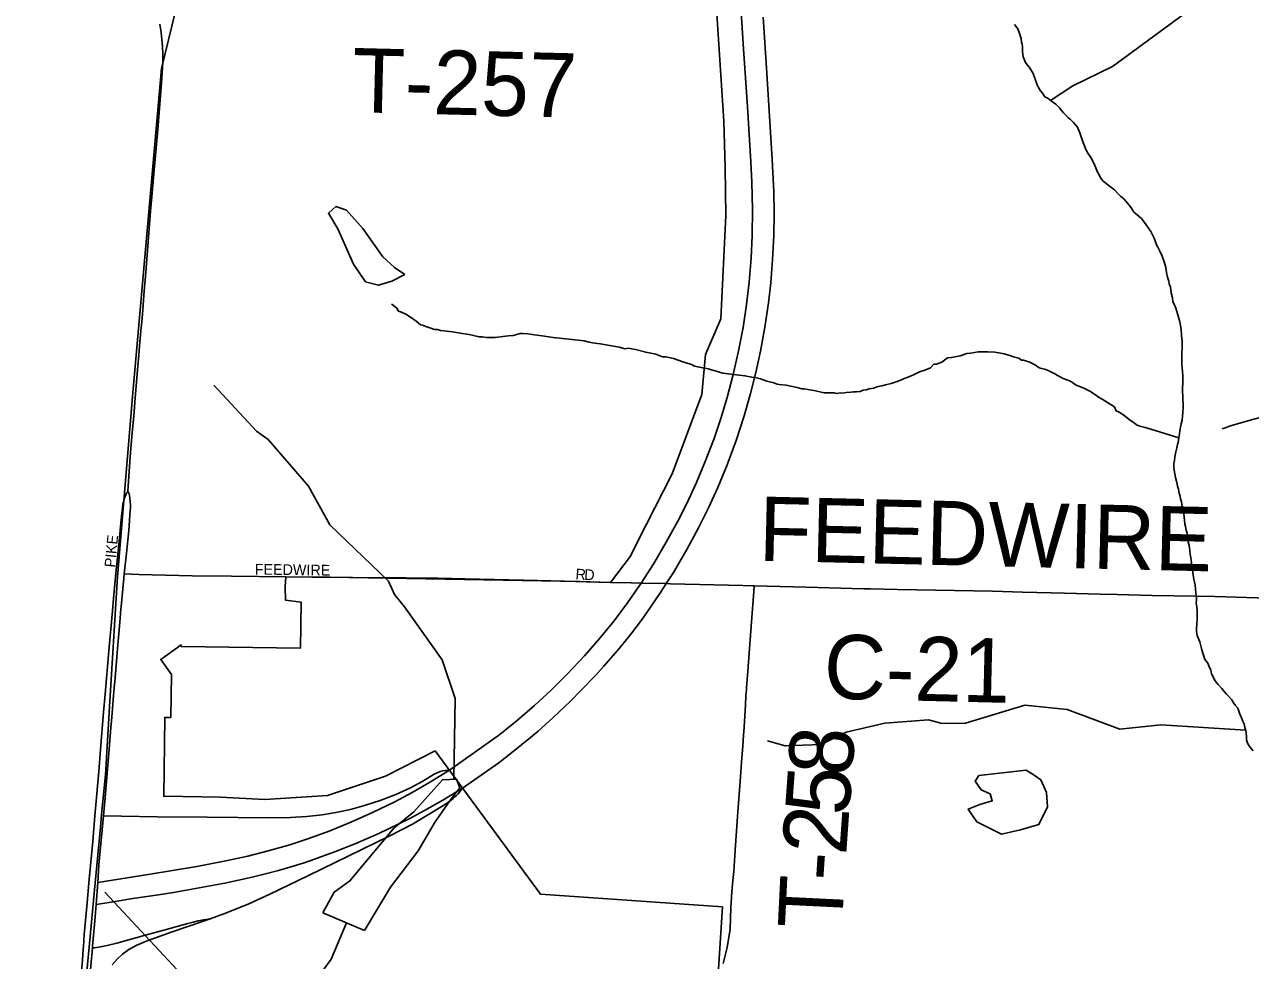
# Model space of a CAD drawing. Extents: x 1410790 to 1770854, y 448063 to 770588.
# Drawn here: x 1515012 to 1520737, y 606914 to 611284 of the extents above; entities that cross this region are included whole.
import ezdxf

# ---------------------------------------------------------------- set-up
doc = ezdxf.new("R2010")
doc.units = 0
for name, color, linetype in [('GM_X_Adjacent_County', 7, 'Continuous'), ('GM_X_City_Street', 7, 'Continuous'), ('GM_X_City_Street_Text', 7, 'Continuous'), ('GM_X_Corporation', 7, 'Continuous'), ('GM_X_County', 7, 'Continuous'), ('GM_X_County_Road', 7, 'Continuous'), ('GM_X_County_Road_Text', 7, 'Continuous'), ('GM_X_Interchange_Ramps', 7, 'Continuous'), ('GM_X_Interstate_Route', 7, 'Continuous'), ('GM_X_Minor_Lake', 7, 'Continuous'), ('GM_X_Minor_River', 7, 'Continuous'), ('GM_X_Township', 7, 'Continuous'), ('GM_X_Township_Road', 7, 'Continuous'), ('GM_X_Township_Road_Text', 7, 'Continuous'), ('GM_X_Township_Subdivision', 7, 'Continuous')]:
    doc.layers.add(name, color=color, linetype=linetype)

msp = doc.modelspace()

# ---------------------------------------------------------------- linework, layer by layer
at = {"layer": 'GM_X_Adjacent_County'}
msp.add_lwpolyline([(1516461.1, 620230.1), (1516373.4, 619132.2), (1516259.6, 617762.4), (1516179.6, 616799.3), (1516178.5, 616785.8), (1516097.7, 615813.6), (1515954.1, 614086), (1515919.3, 613667.1), (1515731.8, 611411.8), (1515651.7, 611077.8), (1515518.3, 609565), (1515445.2, 608706.8), (1515408.7, 608098.4), (1515389.4, 607781.4), (1515371.9, 607595.9), (1515366.2, 607536), (1515338.7, 607244), (1515313.5, 606977), (1515267.7, 606491.6), (1515138.6, 605013.3), (1515011.7, 603538)], dxfattribs=at)
at = {"layer": 'GM_X_City_Street'}
for points in [[(1515494.1, 609105.5), (1515505.6, 609265.7), (1515512.8, 609361.1), (1515517.1, 609410.1), (1515522.2, 609455.7), (1515525.8, 609498.2), (1515527.5, 609521.1), (1515539.7, 609671.5), (1515546, 609740.2), (1515549.3, 609782.6), (1515555.4, 609854.3), (1515557, 609870.5), (1515558, 609880.2), (1515562, 609932.3), (1515570.7, 610039.1), (1515578.7, 610128.2), (1515600.8, 610412.3), (1515608.4, 610497.2), (1515611.6, 610533.2), (1515614.6, 610569.1), (1515617.8, 610604.9), (1515621, 610637.6), (1515632.8, 610774.8), (1515651.9, 611010.3), (1515657.8, 611108.6), (1515658.3, 611144.7), (1515656.6, 611180.7), (1515650.1, 611246), (1515644, 611284.9)], [(1515437.7, 608722), (1515451.8, 608855), (1515462.6, 608973.7), (1515468.7, 609027.7), (1515471.6, 609044.7), (1515475, 609060.3), (1515477.2, 609068.9), (1515480, 609077.6), (1515484.2, 609087.1), (1515488.6, 609096), (1515490.3, 609099.3), (1515491.9, 609102.1), (1515494.1, 609105.5)], [(1515477.3, 608719.9), (1515487.5, 608816.6), (1515498.2, 608921.1), (1515505.8, 609016.2), (1515506, 609024.5), (1515505.9, 609038.2), (1515504.9, 609059.4), (1515503.9, 609071.2), (1515501.7, 609086.2), (1515499.9, 609093.5), (1515498.7, 609096.7), (1515497.6, 609099.4), (1515494.1, 609105.5)], [(1515381.1, 608073.4), (1515388, 608156.9), (1515406.1, 608359.5), (1515421.8, 608545.9), (1515426.7, 608604.8), (1515437.7, 608722)], [(1515462.1, 608557), (1515463, 608567.2), (1515475.1, 608698.6), (1515477.3, 608719.9)], [(1515477.3, 608719.9), (1515545, 608716.5), (1515669.7, 608713.1), (1515794.2, 608710.8), (1515977.7, 608707.8), (1516232.3, 608705.6), (1516353.1, 608704.1), (1516543.7, 608702.8), (1516791.9, 608700.5)], [(1516791.9, 608700.5), (1516917.7, 608699.4), (1516942.7, 608698.8), (1517067.6, 608696.3), (1517343.4, 608689.5), (1517533.8, 608685.3), (1517635.6, 608682.2), (1517747.3, 608679.6)], [(1515432.7, 608215.2), (1515447.5, 608387.4), (1515458.2, 608511.6), (1515462.1, 608557)], [(1515380.2, 607589.4), (1515387.8, 607674.8), (1515406.3, 607900.4), (1515414.9, 608001.7), (1515417.4, 608031.1), (1515420.3, 608070.4), (1515427, 608152), (1515431.8, 608204.3), (1515432.7, 608215.2)], [(1515184.1, 605686.9), (1515184.1, 605686.9), (1515195.3, 605842.7), (1515206.9, 605979.8), (1515218.2, 606110.3), (1515242.5, 606383.5), (1515261.9, 606671.6), (1515270.5, 606781.4), (1515282.3, 606915.9), (1515285.9, 606969.3), (1515286.6, 606979.9), (1515290.9, 607035), (1515302.6, 607166.4), (1515314.3, 607293.6), (1515330.4, 607470.2), (1515340.6, 607590.3), (1515343.4, 607623.9), (1515358.1, 607797.2), (1515366.5, 607898.6), (1515381.1, 608073.4)], [(1515328.7, 606972.8), (1515329.5, 606981.5), (1515339.5, 607099.2), (1515342.8, 607138.5), (1515345.7, 607176.4), (1515353.4, 607278.7), (1515359.5, 607361), (1515371.4, 607491.8), (1515380.2, 607589.4)], [(1515284.2, 606438.2), (1515286.5, 606468.1), (1515305.8, 606700.2), (1515321.3, 606890), (1515328.7, 606972.8)]]:
    msp.add_lwpolyline(points, dxfattribs=at)
at = {"layer": 'GM_X_Corporation'}
msp.add_lwpolyline([(1518245, 611334.1), (1518277.3, 610833), (1518283.5, 610615.5), (1518287.4, 610392.5), (1518263.4, 609909.4), (1518192.4, 609743.2), (1518174, 609555.9), (1518036, 609185.9), (1517874.8, 608869), (1517840.7, 608801.8), (1517747.3, 608679.6), (1517605.6, 608683.1), (1516438.3, 608703.5), (1516232.3, 608705.6), (1516228.7, 608658.7), (1516229.7, 608597), (1516302.9, 608587.8), (1516300.5, 608373), (1515743.5, 608379.4), (1515743.1, 608387.3), (1515647.9, 608320), (1515698, 608249.3), (1515695.7, 608048.8), (1515666.2, 608049.2), (1515661.9, 607680.7), (1515927, 607676.9), (1516134.5, 607665.3), (1516427.1, 607685.2), (1516696.7, 607774.5), (1516929.3, 607893), (1517421.1, 607223.5), (1518270.4, 607164.1), (1518193.2, 605953.5)], dxfattribs=at)
at = {"layer": 'GM_X_County'}
msp.add_lwpolyline([(1516461.1, 620230.1), (1516373.4, 619132.2), (1516259.6, 617762.4), (1516179.6, 616799.3), (1516178.5, 616785.8), (1516097.7, 615813.6), (1515954.1, 614086), (1515919.3, 613667.1), (1515731.8, 611411.8), (1515651.7, 611077.8), (1515518.3, 609565), (1515445.2, 608706.8), (1515408.7, 608098.4), (1515389.4, 607781.4), (1515371.9, 607595.9), (1515366.2, 607536), (1515338.7, 607244), (1515313.5, 606977), (1515267.7, 606491.6), (1515138.6, 605013.3), (1515011.7, 603538)], dxfattribs=at)
at = {"layer": 'GM_X_County_Road'}
for points in [[(1517747.3, 608679.6), (1517844.3, 608677.2), (1517891.6, 608676.6), (1518008.4, 608673.8), (1518028.2, 608673.3), (1518366.2, 608664.9), (1518413.2, 608663.6), (1518419.2, 608663.5)], [(1518419.2, 608663.5), (1518662.5, 608657.6), (1518931.2, 608649.8)], [(1518931.2, 608649.8), (1518961.4, 608648.9), (1519088.6, 608646.1), (1519531.2, 608638.2), (1519672.2, 608634.4), (1519806.5, 608630.8), (1519868.7, 608629.1), (1520035.4, 608624.7), (1520114, 608622.6), (1520277.9, 608618.4), (1520379.6, 608616.6), (1520569.8, 608613), (1520767.6, 608607.3), (1520887.5, 608605), (1521074.5, 608599.9)]]:
    msp.add_lwpolyline(points, dxfattribs=at)
at = {"layer": 'GM_X_Interchange_Ramps'}
for points in [[(1516995.7, 607802.8), (1516977.8, 607802), (1516965, 607799.5), (1516953.4, 607796.2), (1516938.8, 607790.7), (1516925.2, 607783.6), (1516871.4, 607752), (1516813.8, 607720.7), (1516745.4, 607689), (1516671.9, 607660.7), (1516600.1, 607637.4), (1516533.5, 607619.5), (1516466.2, 607604.9), (1516401.4, 607594.4), (1516329.7, 607586.5), (1516254.3, 607581.9), (1516152.6, 607580.1), (1515863.9, 607582.9), (1515630.9, 607585.5), (1515465.2, 607587.5), (1515380.2, 607589.4)], [(1515421.3, 606894.5), (1515445.2, 606921.6), (1515469.2, 606943.9), (1515498.4, 606965), (1515535.6, 606985.8), (1515583.9, 607006.3), (1515701.7, 607047.5), (1515847.6, 607097.3), (1515879.1, 607108.9), (1515955.4, 607136.9), (1516058.7, 607178.9), (1516154.4, 607222), (1516337.6, 607310.4), (1516523.6, 607400.8), (1516718.1, 607496), (1516822.7, 607550.9), (1516964.7, 607636), (1516982.6, 607647.7), (1516999, 607659.7), (1517012.8, 607670.7), (1517020.9, 607677.6), (1517029.3, 607685.2), (1517036.4, 607692.6), (1517057, 607718.8)], [(1515328.7, 606972.8), (1515339, 606974), (1515358.5, 606976.6), (1515398.4, 606984.5), (1515442.9, 606995.4), (1515581.9, 607033.6), (1515662, 607055.5), (1515773.8, 607086.3), (1515799.1, 607093.3), (1515823.1, 607099.8), (1515848.9, 607104.9), (1515879.1, 607108.9)]]:
    msp.add_lwpolyline(points, dxfattribs=at)
at = {"layer": 'GM_X_Interstate_Route'}
for points in [[(1515353.4, 607278.7), (1515588.9, 607316.2), (1515815.7, 607353.4), (1515951.4, 607379), (1516054.2, 607401.5), (1516149.9, 607426), (1516251.1, 607455), (1516329.4, 607480.3), (1516434.7, 607518.4), (1516535.3, 607559.6), (1516637.4, 607605.3), (1516740.9, 607655.7), (1516822.5, 607698.7), (1516908.3, 607747.7), (1516995.7, 607802.8), (1517231.9, 607969.3), (1517313.8, 608035.6), (1517393.3, 608104.8), (1517470.3, 608176.6), (1517547.4, 608253.1), (1517626.4, 608336.9), (1517698.1, 608418.5), (1517764.6, 608500.3), (1517827.8, 608584.6), (1517891.6, 608676.6), (1517950.2, 608768), (1518008.7, 608867.2), (1518062.5, 608965.3), (1518104.1, 609047.6), (1518149.9, 609146.1), (1518190.8, 609243.2), (1518231.5, 609351), (1518263.1, 609444.5), (1518292.4, 609542.3), (1518319.3, 609644.1), (1518344.4, 609753.1), (1518367.1, 609869.4), (1518383.9, 609976.8), (1518396, 610081.5), (1518404.8, 610193.1), (1518409.3, 610298.3), (1518410.5, 610420), (1518408, 610548.2), (1518403.5, 610643.4), (1518387.2, 610899), (1518369.1, 611170.7), (1518352.1, 611439.2)], [(1517057, 607718.8), (1517226.2, 607837.8), (1517293.7, 607889.6), (1517374.7, 607955.8), (1517409.6, 607985.4), (1517480.2, 608048.8), (1517560.9, 608125.2), (1517609.3, 608174), (1517679.8, 608246.9), (1517717.3, 608287.8), (1517789.5, 608372.4), (1517842.9, 608438.5), (1517892.2, 608503.7), (1517932.4, 608559.4), (1517982.2, 608632.3), (1518008.4, 608673.8), (1518041.5, 608726.2), (1518104.4, 608833.5), (1518159.2, 608934.1), (1518206.1, 609027.6), (1518249.3, 609122.8), (1518292.3, 609228.8), (1518334.1, 609342.4), (1518371.9, 609457.4), (1518402.1, 609561), (1518426.8, 609659.3), (1518447.9, 609758.4), (1518468.2, 609871.1), (1518485.1, 609984.4), (1518496.1, 610078.6), (1518505, 610186.1), (1518510.3, 610297.1), (1518511.6, 610401.8), (1518510, 610503.2), (1518503.1, 610653.7), (1518478.2, 611056.4), (1518460.5, 611318.1)], [(1515345.7, 607176.4), (1515406.7, 607185.5), (1515516.9, 607203), (1515636.8, 607221.2), (1515708, 607232.5), (1515775.8, 607243.8), (1515946.5, 607275.5), (1516074.6, 607302.8), (1516125.3, 607315), (1516197.8, 607334.9), (1516251.2, 607350.5), (1516316.9, 607370.5), (1516366.5, 607386.9), (1516464.6, 607423.2), (1516558.8, 607460.7), (1516666.8, 607507.7), (1516711.4, 607528.2), (1516811, 607577.4), (1516880.2, 607614.3), (1516965.1, 607663.3), (1517057, 607718.8)]]:
    msp.add_lwpolyline(points, dxfattribs=at)
at = {"layer": 'GM_X_Minor_Lake'}
for points in [[(1516787.5, 610116.2), (1516726.8, 610085.5), (1516664.4, 610066.8), (1516604.6, 610082.1), (1516548.1, 610165.6), (1516475.1, 610329.6), (1516430.5, 610402.8), (1516465.1, 610434.1), (1516514.9, 610417), (1516591.3, 610331.1)], [(1516591.3, 610331.1), (1516685.2, 610199.1), (1516739.6, 610148.8), (1516787.5, 610116.2)], [(1519468.8, 607777.7), (1519450.3, 607752), (1519479.6, 607711.3), (1519521.3, 607692.3), (1519530.7, 607660), (1519472.3, 607643.2), (1519417.7, 607620.4), (1519458.7, 607561.3), (1519573.8, 607504.7), (1519662.3, 607524.8), (1519748.9, 607549), (1519788.5, 607632.3), (1519783.8, 607698.6), (1519756.8, 607757.4), (1519727.2, 607780.1), (1519689.6, 607803)], [(1519689.6, 607803), (1519468.8, 607777.7)], [(1516598.9, 607054), (1516720.9, 607255.9), (1516850.3, 607425.5), (1516929, 607562.2), (1517005.2, 607670.8), (1517044.2, 607720.1), (1517029, 607760.6), (1516962.8, 607758), (1516829.8, 607608.5), (1516738.2, 607534.3), (1516617.3, 607390.5), (1516531.2, 607286.1), (1516458.1, 607233.5), (1516404.2, 607136.4)], [(1516404.2, 607136.4), (1516598.9, 607054)]]:
    msp.add_lwpolyline(points, dxfattribs=at)
at = {"layer": 'GM_X_Minor_River'}
for points in [[(1519803.2, 610928.8), (1519906.9, 610997.2), (1520092.9, 611087.4), (1520448.4, 611348.5), (1520499.6, 611409.5), (1520568.1, 611534.4), (1520644.3, 611747.4), (1520714.7, 611868.3), (1520819, 611982.3), (1521176.2, 612121), (1521281.9, 612203), (1521397.9, 612300.8), (1521578.3, 612513.5), (1521683.8, 612587.5)], [(1519765.8, 610964.1), (1519755.8, 610974.2), (1519746, 610990.4), (1519740.1, 611002.4), (1519732.3, 611024.6), (1519722.5, 611054.8), (1519704.7, 611083), (1519686.9, 611103.3), (1519675.1, 611133.5), (1519671.3, 611155.6), (1519671.5, 611179.7), (1519669.7, 611191.7), (1519667.7, 611201.8), (1519665.9, 611217.8), (1519662, 611227.9), (1519658.1, 611242), (1519650.3, 611264.1), (1519634.4, 611284.3)], [(1520407.9, 609082.2), (1520404, 609096.3), (1520400.2, 609114.4), (1520396.3, 609128.5), (1520394.4, 609138.5), (1520390.5, 609152.6), (1520386.6, 609168.7), (1520382.8, 609186.8), (1520380.9, 609202.8), (1520379.1, 609218.9), (1520379.2, 609234.9), (1520381.3, 609249), (1520383.5, 609265), (1520387.7, 609289), (1520391.9, 609307), (1520396, 609323), (1520398.1, 609333), (1520402.3, 609355), (1520404.5, 609375.1), (1520408.7, 609397.1), (1520412.9, 609419.1), (1520417.1, 609437.1), (1520419.2, 609455.2), (1520421.4, 609473.2), (1520421.6, 609497.2), (1520421.8, 609515.3), (1520419.9, 609533.4), (1520418.4, 609587.5), (1520420.6, 609607.6), (1520420.8, 609627.6), (1520420.9, 609645.7), (1520419.1, 609663.8), (1520417.2, 609681.8), (1520415.4, 609695.9), (1520415.5, 609713.9), (1520415.8, 609744), (1520418.1, 609780.1), (1520418.3, 609804.2), (1520416.4, 609818.2), (1520414.6, 609832.3), (1520412.8, 609860.4), (1520407.1, 609896.5), (1520397.4, 609928.7), (1520387.7, 609958.9), (1520379.8, 609979), (1520373.9, 609989.1), (1520372.1, 610007.2), (1520366.3, 610031.3), (1520362.5, 610057.4), (1520356.6, 610073.5), (1520354.7, 610085.6), (1520348.9, 610103.7), (1520345.1, 610125.8), (1520341.3, 610149.9), (1520333.5, 610176.1), (1520323.7, 610202.2), (1520313.9, 610226.4), (1520304.1, 610244.6), (1520298.2, 610254.7), (1520292.3, 610268.8), (1520286.4, 610286.9), (1520270.7, 610317.1), (1520248.9, 610349.4), (1520227.2, 610377.7), (1520207.3, 610396), (1520193.4, 610406.1), (1520175.6, 610432.4), (1520161.7, 610450.6), (1520145.9, 610470.8), (1520130, 610483), (1520120, 610491.1), (1520102.2, 610511.4), (1520082.3, 610525.6), (1520070.4, 610535.8), (1520060.4, 610543.9), (1520048.5, 610552), (1520036.6, 610568.2), (1520026.8, 610588.3), (1520020.9, 610598.4), (1520015, 610614.5), (1520005.2, 610636.7), (1519991.4, 610662.9), (1519977.5, 610683.1), (1519969.7, 610697.2), (1519961.8, 610717.4), (1519952, 610741.5), (1519946.2, 610759.7), (1519940.3, 610777.8), (1519928.6, 610804), (1519910.7, 610826.2), (1519894.9, 610842.4), (1519884.9, 610848.5), (1519873, 610862.7), (1519863.1, 610870.8), (1519855.1, 610880.9), (1519845.3, 610895.1), (1519827.4, 610911.3), (1519807.5, 610925.5), (1519791.6, 610937.8), (1519775.6, 610945.9), (1519765.8, 610964.1)], [(1518272.1, 609655.5), (1518242.1, 609665.9), (1518204.2, 609676.3), (1518164.2, 609684.7), (1518140.2, 609689), (1518126.2, 609697.1), (1518086.3, 609709.6), (1518042.4, 609724.1), (1518006.4, 609732.4), (1517990.4, 609732.6), (1517960.4, 609744.9), (1517912.4, 609753.5), (1517864.5, 609766), (1517830.5, 609772.3), (1517816.5, 609770.5), (1517788.5, 609776.8), (1517744.5, 609785.2), (1517700.5, 609793.7), (1517664.5, 609798.1), (1517648.5, 609800.3), (1517624.5, 609806.5), (1517496.5, 609821.9), (1517480.5, 609822), (1517428.5, 609830.6), (1517392.5, 609835), (1517362.5, 609839.3), (1517338.4, 609841.5), (1517326.4, 609841.7), (1517294.3, 609832), (1517272.3, 609830.2), (1517258.2, 609828.3), (1517210.1, 609822.8), (1517168, 609823.2), (1517150.1, 609825.4), (1517134, 609825.6), (1517088.1, 609836.1), (1517046.1, 609842.5), (1517010.1, 609848.9), (1516970.1, 609853.3), (1516954, 609855.5), (1516940.1, 609859.6), (1516926, 609859.8), (1516904.1, 609868), (1516886.1, 609874.2), (1516870.2, 609880.4), (1516860.2, 609882.5), (1516840.3, 609898.8), (1516818.4, 609915), (1516792.5, 609931.3), (1516772.6, 609941.6), (1516758.6, 609945.7), (1516750.7, 609959.8), (1516732.8, 609974.1), (1516724.7, 609977.6)], [(1520402.3, 609355), (1520270.5, 609394.5), (1520244.5, 609402.8), (1520220.5, 609409), (1520204.6, 609415.2), (1520194.6, 609423.3), (1520170.7, 609439.6), (1520144.9, 609460), (1520123, 609474.2), (1520109, 609480.4), (1520101.2, 609498.5), (1520069.3, 609518.9), (1520043.4, 609535.2), (1520027.5, 609543.4), (1520013.6, 609555.6), (1519985.7, 609571.9), (1519957.8, 609586.2), (1519931.8, 609596.5), (1519921.8, 609600.6), (1519896, 609618.9), (1519874, 609627.2), (1519858, 609633.3), (1519848.1, 609639.5), (1519838.1, 609643.6), (1519826.1, 609651.7), (1519810.2, 609659.9), (1519792.2, 609668.1), (1519774.3, 609674.3), (1519760.3, 609678.5), (1519750.3, 609680.6), (1519732.4, 609692.8), (1519706.5, 609707.1), (1519676.5, 609717.4), (1519666.5, 609717.5), (1519654.6, 609725.7), (1519630.6, 609731.9), (1519612.6, 609738.1), (1519586.7, 609746.4), (1519560.7, 609750.7), (1519542.7, 609754.9), (1519510.6, 609755.2), (1519486.6, 609755.5), (1519464.6, 609755.7), (1519430.5, 609750), (1519412.4, 609748.2), (1519380.3, 609736.5), (1519340.2, 609728.9), (1519322.1, 609727.1), (1519295.9, 609707.3), (1519269.8, 609697.5), (1519257.8, 609697.6), (1519241.6, 609681.8), (1519215.5, 609670), (1519191.4, 609662.2), (1519175.3, 609654.3), (1519163.2, 609648.4), (1519141.1, 609638.7), (1519129, 609634.8), (1519119, 609630.9), (1519106.9, 609625), (1519086.8, 609617.2), (1519058.7, 609607.4), (1519032.6, 609601.7), (1519016.6, 609597.8), (1519006.5, 609595.9), (1518992.5, 609592), (1518978.4, 609586.2), (1518956.3, 609582.4), (1518942.3, 609578.5), (1518928.3, 609576.7), (1518914.2, 609570.8), (1518896.1, 609568.9), (1518882.1, 609569.1), (1518870.1, 609567.2), (1518848, 609565.4), (1518832, 609563.6), (1518820, 609563.7), (1518804, 609561.9), (1518792, 609564), (1518777.9, 609564.1), (1518761.9, 609564.3), (1518745.9, 609564.5), (1518725.9, 609568.7), (1518697.9, 609575), (1518669.9, 609579.3), (1518651.9, 609583.5), (1518641.9, 609583.6), (1518620, 609589.8), (1518568, 609600.4), (1518536, 609602.7), (1518526, 609604.8), (1518510, 609611), (1518478, 609619.3), (1518448.1, 609629.7), (1518424.1, 609635.9), (1518408.1, 609638.1), (1518376.1, 609644.4), (1518336.1, 609648.9), (1518272.1, 609655.5)], [(1517016.2, 607760.1), (1517022.1, 608137.7), (1516961.5, 608317.5), (1516786, 608566), (1516739, 608623.2), (1516712.1, 608685.9), (1516436.7, 608948.6), (1516338.1, 609129.3), (1516149.9, 609345.9), (1516094.6, 609385.2), (1515896.4, 609600.1)], [(1520749.8, 607893.5), (1520733.9, 607911.7), (1520724, 607925.8), (1520718.2, 607943.9), (1520718.3, 607960), (1520716.4, 607974), (1520714.6, 607988.1), (1520710.7, 608002.2), (1520706.8, 608018.3), (1520685.2, 608068.6), (1520677.4, 608092.8), (1520665.6, 608106.9), (1520657.6, 608117), (1520649.7, 608131.2), (1520635.9, 608147.3), (1520623.9, 608157.5), (1520614, 608169.6), (1520602.1, 608183.8), (1520586.3, 608202), (1520576.4, 608214.1), (1520568.5, 608224.2), (1520562.6, 608238.3), (1520554.7, 608252.5), (1520550.8, 608270.5), (1520544.9, 608282.6), (1520537.1, 608302.8), (1520523.2, 608318.9), (1520509.6, 608365.2), (1520499.9, 608401.4), (1520488.2, 608431.6), (1520484.4, 608449.7), (1520484.5, 608463.8), (1520486.7, 608483.8), (1520486.9, 608505.8), (1520487.1, 608529.9), (1520487.2, 608550), (1520485.4, 608564), (1520483.5, 608584.1), (1520483.7, 608596.1), (1520483.8, 608612.2), (1520482, 608630.2), (1520480.1, 608648.3), (1520478.3, 608666.4), (1520474.4, 608680.4), (1520472.5, 608692.5), (1520465, 608746.7), (1520461.2, 608770.8), (1520459.3, 608782.9), (1520457.4, 608794.9), (1520455.5, 608809), (1520453.7, 608829.1), (1520449.9, 608851.2), (1520446, 608869.2), (1520444.1, 608879.3), (1520442.2, 608893.4), (1520440.4, 608909.4), (1520436.5, 608923.5), (1520432.6, 608939.6), (1520430.7, 608951.6), (1520428.9, 608969.7), (1520427, 608983.8), (1520425.2, 608999.8), (1520421.3, 609015.9), (1520417.4, 609030), (1520415.5, 609044), (1520413.7, 609056.1), (1520409.8, 609070.2), (1520407.9, 609082.2)], [(1520714.3, 607990.1), (1520318.6, 608013.9), (1520125.9, 607994), (1519881.3, 608085.6), (1519683.4, 608105.9), (1519405.4, 608021.7), (1519297.2, 608020.1), (1519233.4, 608037.5), (1519028.8, 608021.9), (1518847.8, 607979.7), (1518732.5, 607922), (1518564.1, 607915.7), (1518480.5, 607939.6)], [(1515867.4, 606717), (1515682.9, 606915.5), (1515387.5, 607233.9)], [(1516227.6, 606302.3), (1516273.4, 606477.5), (1516288.6, 606643.7), (1516328.9, 606761.1), (1516444.1, 606921), (1516514.5, 607089.7)]]:
    msp.add_lwpolyline(points, dxfattribs=at)
at = {"layer": 'GM_X_Township'}
msp.add_lwpolyline([(1515011.7, 603538), (1515138.6, 605013.3), (1515267.7, 606491.6), (1515313.5, 606977), (1515338.7, 607244), (1515366.2, 607536), (1515371.9, 607595.9), (1515389.4, 607781.4), (1515408.7, 608098.4), (1515445.2, 608706.8), (1515518.3, 609565), (1515651.7, 611077.8), (1515731.8, 611411.8)], dxfattribs=at)
at = {"layer": 'GM_X_Township_Road'}
msp.add_lwpolyline([(1518274, 606899.6), (1518292.4, 606975), (1518306.5, 607060.1), (1518310.4, 607161.8), (1518315.3, 607235.3), (1518318.9, 607287.9), (1518323.3, 607330.4), (1518329.8, 607429.7), (1518340.6, 607586.3), (1518354.7, 607771.2), (1518359.8, 607840.5), (1518365.4, 607916.4), (1518369, 607964.8), (1518371.8, 608003.4), (1518378.5, 608108.3), (1518378.4, 608114.8), (1518380.5, 608144.3), (1518380.4, 608150.9), (1518382.5, 608177), (1518382.8, 608186.8), (1518389.4, 608265.4), (1518406.4, 608495.8), (1518417.2, 608637), (1518419.2, 608663.5)], dxfattribs=at)
at = {"layer": 'GM_X_Township_Subdivision'}
msp.add_lwpolyline([(1520604, 609396), (1520622.5, 609403), (1520638.7, 609408.5), (1520645.3, 609411.1), (1520654, 609414), (1520735.7, 609436.8), (1520799.1, 609454.2), (1520828.3, 609463.5)], dxfattribs=at)

# ---------------------------------------------------------------- texts
at = {"layer": 'GM_X_City_Street_Text'}
for s, rotation, p in [('PIKE', 84.4717, (1515434.5, 608747.3)), ('FEEDWIRE', 359.181, (1516086.5, 608716.2)), ('R', 355.795, (1517583.2, 608694.2)), ('D', 358.2844, (1517625, 608691.1))]:
    msp.add_text(s, height=50, rotation=rotation, dxfattribs=at).set_placement(p)
at = {"layer": 'GM_X_County_Road_Text'}
for s, rotation, p in [('FEEDWIRE', 358.6458, (1518438.2, 608780.7)), ('C-21', 358.6258, (1518741.7, 608137.6))]:
    msp.add_text(s, height=300, rotation=rotation, dxfattribs=at).set_placement(p)
at = {"layer": 'GM_X_Township_Road_Text'}
for s, rotation, p in [('T-257', 358.5968, (1516539.4, 610874.7)), ('8', 85.8098, (1518874.9, 607771.1)), ('5', 85.828, (1518861.5, 607586.8)), ('2', 85.8984, (1518848.2, 607402.6)), ('-', 86.0979, (1518839.9, 607279.9)), ('T', 87.1725, (1518828.9, 607057.3))]:
    msp.add_text(s, height=300, rotation=rotation, dxfattribs=at).set_placement(p)

doc.saveas('drawing.dxf')
